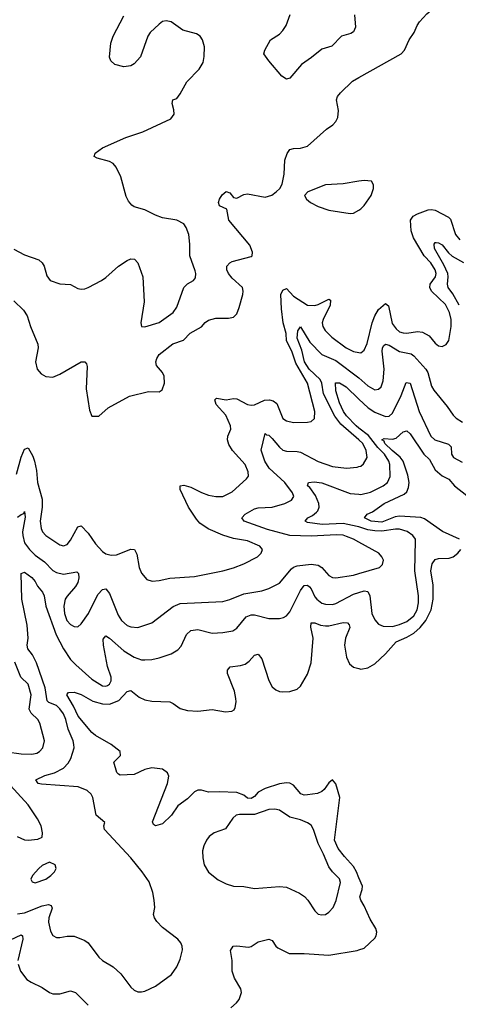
# Model space of a CAD drawing. Header units: inches. Extents: x 1843162 to 1959474, y 907081 to 1016326.
# Tile 589 of 656: x 1928082 to 1930562, y 983802 to 989363. Entities that reach past the tile are written whole.
import ezdxf

# ---------------------------------------------------------------- set-up
doc = ezdxf.new("R2010")
doc.units = ezdxf.units.IN
doc.header["$MEASUREMENT"] = 0
doc.layers.add('B9928', color=7, linetype='Continuous')
doc.layers.add('B9938', color=7, linetype='Continuous')

msp = doc.modelspace()

# ---------------------------------------------------------------- linework, layer by layer
at = {"layer": 'B9928', "color": 5}
for points, elevation in [([(1928050, 988066), (1928110, 988034.6), (1928190, 988007), (1928208.5, 987990), (1928221.3, 987970), (1928235.8, 987915.8), (1928254, 987890), (1928310, 987871.8), (1928370, 987866.7), (1928410, 987845.5), (1928430, 987840.5), (1928450, 987842), (1928470, 987850.5), (1928544, 987890), (1928570, 987907.3), (1928641.2, 987970), (1928690, 988003), (1928710, 988012.7), (1928730.4, 988010.4), (1928750.3, 987990.3), (1928778.4, 987910), (1928785.7, 987770), (1928766.4, 987650), (1928770.9, 987630.9), (1928774, 987630), (1928790, 987628), (1928870, 987652.2), (1928950, 987708.9), (1928970, 987739.1), (1929010, 987850.7), (1929030, 987870.6), (1929064, 987890), (1929075.6, 987904.4), (1929078.4, 987930), (1929074.5, 987945.5), (1929043.5, 988030), (1929043.9, 988096.1), (1929037.6, 988150), (1929023.6, 988190), (1929010, 988209.4), (1928970, 988231.1), (1928890, 988243.5), (1928850, 988258.7), (1928790, 988289.7), (1928730, 988306.9), (1928715.7, 988315.7), (1928697.1, 988337.1), (1928683.7, 988363.7), (1928654.5, 988474.5), (1928627.9, 988530), (1928610, 988549.8), (1928590, 988562.4), (1928520.1, 988580.1), (1928502.7, 988590), (1928509.6, 988610), (1928550, 988638.3), (1928682.2, 988697.8), (1928779, 988730), (1928937, 988803), (1928954.5, 988830), (1928954, 988854), (1928944, 988890), (1928948, 988910), (1928970, 988918), (1928990, 988944.7), (1929027.2, 989012.8), (1929097.4, 989082.6), (1929118.5, 989121.5), (1929125.7, 989154.3), (1929126.9, 989210), (1929115.1, 989250), (1929102, 989270), (1929082.5, 989282.5), (1929004.4, 989304.4), (1928938.4, 989350), (1928910, 989357.2), (1928890, 989351.9), (1928870, 989337.6), (1928819.7, 989290), (1928806.3, 989270), (1928766, 989154), (1928730, 989112.8), (1928710, 989101.7), (1928670, 989096.4), (1928620.7, 989110), (1928597.7, 989130), (1928590.8, 989150.8), (1928597.2, 989230), (1928610.5, 989270), (1928670, 989384.9)], 540), ([(1929975.6, 989390), (1929980.3, 989319.7), (1929970, 989294.5), (1929954.5, 989285.5), (1929902, 989270), (1929846.7, 989213.3), (1929790, 989196.9), (1929731.5, 989148.5), (1929674.6, 989110), (1929610, 989033.3), (1929590, 989027.8), (1929564.5, 989044.5), (1929489.7, 989130), (1929462.9, 989170), (1929467.6, 989190), (1929500.4, 989250), (1929550, 989280.7), (1929570, 989301.3), (1929588.2, 989330), (1929611.8, 989391.8)], 520), ([(1928050, 987776), (1928103.1, 987723.1), (1928125, 987690), (1928143.2, 987630), (1928185.6, 987530), (1928186.3, 987510), (1928172.1, 987430), (1928181.9, 987390), (1928202.9, 987362.9), (1928230, 987347.8), (1928270, 987343.9), (1928310, 987360.7), (1928430, 987430.4), (1928450.5, 987430.5), (1928459.5, 987419.5), (1928464.4, 987404.4), (1928458, 987278), (1928477.5, 987157.5), (1928490, 987124.7), (1928530, 987124.7), (1928582.7, 987170), (1928702.8, 987237.2), (1928810, 987263.6), (1928870, 987262), (1928887.7, 987272.3), (1928901.7, 987310), (1928899.1, 987350), (1928890, 987370.8), (1928855.7, 987410), (1928851.3, 987430), (1928856.7, 987450), (1928870, 987471.6), (1928947.3, 987532.7), (1929007.5, 987552.5), (1929046.5, 987593.5), (1929110, 987629.2), (1929130, 987652.6), (1929150, 987665.2), (1929190, 987676.5), (1929262, 987678), (1929290, 987683.8), (1929310, 987702), (1929323.3, 987736.7), (1929344.1, 987810), (1929346.3, 987830), (1929341.4, 987850), (1929283.5, 987903.5), (1929261.9, 987930), (1929252.5, 987950), (1929252.3, 987970), (1929269.7, 987990), (1929283.4, 987996.6), (1929390, 988025.2), (1929395.8, 988030), (1929398.2, 988050), (1929382.2, 988090), (1929264.7, 988230), (1929252.5, 988292.5), (1929211.3, 988311.3), (1929206.3, 988330), (1929211.2, 988350), (1929226.2, 988373.8), (1929250, 988391.8), (1929270, 988385.7), (1929290, 988359.5), (1929310, 988354.4), (1929350, 988375.6), (1929370, 988380.2), (1929470, 988361.5), (1929507.4, 988372.6), (1929532, 988390), (1929552.3, 988410), (1929565.4, 988434.6), (1929578, 988490), (1929581.6, 988570), (1929593.3, 988606.7), (1929609.6, 988630.4), (1929630, 988636.3), (1929670, 988638), (1929710, 988648.2), (1929816.1, 988743.9), (1929852, 988770), (1929870, 988788), (1929879.6, 988810), (1929884.5, 988850), (1929872.7, 988910), (1929879.3, 988930), (1929895.1, 988950), (1929963.6, 989016.4), (1930000, 989036.8)], 520), ([(1930000, 988450.6), (1929910, 988435.4), (1929810, 988429.7), (1929711.3, 988390), (1929691.3, 988370), (1929702.8, 988350), (1929726.8, 988330), (1929770, 988308), (1929830, 988286.4), (1929950, 988268.2), (1929970, 988270.6), (1930000, 988288.1)], 520), ([(1928063.8, 986796.2), (1928090, 986891.6), (1928110, 986937), (1928130, 986944.4), (1928157.1, 986897.1), (1928166.2, 986870), (1928177.7, 986817.7), (1928182.5, 986750), (1928210, 986654.9), (1928209.7, 986610), (1928198.7, 986530), (1928202.8, 986490), (1928212.1, 986470), (1928230, 986449.3), (1928310, 986397.5), (1928330, 986392.2), (1928350, 986398.5), (1928370, 986424.2), (1928410, 986498.7), (1928430, 986505.3), (1928470, 986464), (1928510, 986402.3), (1928550, 986359.6), (1928570, 986345.8), (1928599.5, 986339.5), (1928630, 986341.6), (1928710, 986372), (1928730.8, 986370.8), (1928744.6, 986344.6), (1928756.9, 986270), (1928770, 986236.3), (1928801.5, 986201.5), (1928831.7, 986191.7), (1928870, 986194.9), (1928930.6, 986209.4), (1929070, 986218.9), (1929230, 986250.2), (1929290, 986266.5), (1929349.5, 986290), (1929427, 986330), (1929447.6, 986350), (1929454, 986370), (1929439.5, 986390), (1929370, 986419), (1929290, 986432.5), (1929230, 986451.5), (1929147.7, 986487.7), (1929100.4, 986520.4), (1929081.5, 986541.5), (1929036.2, 986610), (1928989, 986710), (1928989.8, 986730.2), (1929010, 986733.5), (1929050, 986723.5), (1929110, 986692.5), (1929150, 986677.8), (1929190, 986669.4), (1929230, 986670.2), (1929283.1, 986696.9), (1929365.1, 986770), (1929375.1, 986784.9), (1929373.5, 986810), (1929356.2, 986850), (1929285.5, 986930), (1929264.6, 986964.6), (1929257, 986990), (1929258.5, 987010), (1929275.3, 987050), (1929274.6, 987070), (1929247.2, 987130), (1929193, 987190), (1929184.7, 987215.3), (1929195.1, 987224.9), (1929250, 987216.6), (1929290, 987223.8), (1929310, 987222.5), (1929370, 987190.1), (1929390, 987185.5), (1929410, 987187.8), (1929465.4, 987214.6), (1929495.2, 987215.2), (1929515.3, 987210), (1929535.2, 987195.2), (1929570, 987110.4), (1929590, 987097.4), (1929630, 987088.1), (1929709.7, 987090.3), (1929730, 987094.4), (1929749.5, 987110), (1929750.6, 987150), (1929709.3, 987310), (1929642.8, 987422.8), (1929619.8, 987490), (1929591.1, 987550), (1929588.1, 987590), (1929572.2, 987650), (1929561.2, 987730), (1929558.8, 987810), (1929570, 987835.4), (1929590, 987844.2), (1929630, 987802.1), (1929710, 987750.7), (1929750, 987748.1), (1929770, 987754.1), (1929830, 987785.2), (1929838.3, 987778.3), (1929837.5, 987750), (1929798, 987670), (1929792.8, 987650), (1929795.2, 987630), (1929808.1, 987608.1), (1929846, 987570), (1929927.2, 987510), (1929970, 987489.4), (1930000, 987484.2)], 480), ([(1930000, 986989.3), (1929898.2, 987078.2), (1929863, 987123), (1929799.6, 987250), (1929790.9, 987310), (1929780.3, 987330), (1929718.4, 987390), (1929691.2, 987430), (1929676.2, 987496.2), (1929650, 987565.1), (1929654.7, 987605.3), (1929670, 987628.2), (1929721.4, 987541.4), (1929790, 987472.9), (1929870, 987439), (1929999.8, 987339.8), (1930000, 987339.7)], 460), ([(1930000, 987057), (1929983.4, 987070), (1929930, 987125.7), (1929913.4, 987150), (1929890, 987199.8), (1929870, 987266), (1929868.2, 987311.8), (1929890, 987312.1), (1929927.1, 987290), (1930000, 987220.7)], 440), ([(1930000, 986412.4), (1929970, 986429), (1929930, 986445), (1929910, 986450.9), (1929873, 986453), (1929730, 986445.7), (1929610, 986449.5), (1929483.2, 986483.2), (1929351.6, 986530), (1929338, 986550), (1929356.3, 986570), (1929410, 986600.2), (1929430, 986605.7), (1929510, 986610.8), (1929580.7, 986630), (1929618.3, 986650), (1929631.7, 986670), (1929624.2, 986690), (1929580.9, 986750), (1929491.9, 986830), (1929468.5, 986870), (1929448.1, 986931.9), (1929470, 987026), (1929478, 987018), (1929490, 987016.5), (1929510, 986998), (1929550, 986948.1), (1929570, 986932.7), (1929590, 986926.4), (1929650, 986925.1), (1929670, 986920.1), (1929770, 986868.1), (1929850, 986838.7), (1929929.8, 986830.2), (1929990, 986835.8), (1930000, 986839)], 460), ([(1930000, 986498.2), (1929990, 986501.4), (1929910, 986517.3), (1929792.6, 986512.6), (1929710, 986524), (1929695.6, 986530), (1929711.3, 986550), (1929737.1, 986562.9), (1929759.1, 986580.9), (1929768.1, 986590), (1929775.8, 986610), (1929773.4, 986630), (1929755.1, 986675.1), (1929721.7, 986721.7), (1929709.8, 986730), (1929714, 986750), (1929747.4, 986752.6), (1929790, 986746.6), (1929950, 986687.9), (1930000, 986683.3)], 440), ([(1928070, 986553.2), (1928090, 986569), (1928106.3, 986573.7), (1928110, 986584.7), (1928113.2, 986553.2), (1928098.8, 986470), (1928099.9, 986450), (1928109, 986409), (1928136.8, 986370), (1928170, 986339.2), (1928221.8, 986301.8), (1928270, 986253.1), (1928290, 986241.7), (1928330, 986232.5), (1928404.5, 986244.5), (1928415.4, 986235.4), (1928417, 986210), (1928410, 986184.7), (1928398, 986162), (1928350, 986108), (1928340.2, 986090), (1928332, 986050), (1928335.4, 986010), (1928349.3, 985970), (1928370, 985946.5), (1928390, 985935.6), (1928410, 985934.9), (1928430, 985952), (1928471.3, 986010), (1928523.5, 986116.5), (1928550, 986144.7), (1928568.7, 986148.7), (1928590, 986123.1), (1928639.5, 985999.5), (1928657.2, 985970), (1928690, 985942), (1928710, 985934), (1928750, 985930.2), (1928830, 985957.3), (1928950, 986049.2), (1928990, 986066.8), (1929230, 986076.3), (1929270, 986087.6), (1929350, 986120.5), (1929450, 986138.4), (1929490, 986150.2), (1929550, 986180.8), (1929618.3, 986261.7), (1929630, 986271.7), (1929650, 986279.5), (1929730, 986288.2), (1929770, 986282.7), (1929790.2, 986270), (1929830, 986224), (1929850, 986212.6), (1929870, 986210.2), (1929970, 986226.1), (1930000, 986235.1)], 460), ([(1928070, 984313.4), (1928110, 984319.8), (1928210, 984358.8), (1928245.7, 984365.7), (1928260.5, 984360.5), (1928266, 984346), (1928247.2, 984290), (1928245.6, 984265.6), (1928256.2, 984216.2), (1928270, 984190.4), (1928290, 984180.3), (1928310, 984179), (1928350, 984186.9), (1928390, 984186.5), (1928450, 984163.7), (1928469.1, 984149.1), (1928530, 984068.4), (1928550.5, 984050), (1928610, 984014.9), (1928654.1, 983974.1), (1928710, 983899.1), (1928730, 983882), (1928750, 983873.4), (1928770, 983872.7), (1928790, 983876.4), (1928850, 983904.6), (1928940.9, 983970), (1928970, 984014.8), (1928990, 984058), (1929002.9, 984110), (1929000.7, 984130), (1928993.3, 984150), (1928976.2, 984170), (1928890, 984236.2), (1928857, 984270), (1928844.5, 984290), (1928839.5, 984310), (1928847, 984350), (1928842, 984390), (1928834.2, 984434.2), (1928813.4, 984493.4), (1928774.5, 984550), (1928709.6, 984630), (1928560.9, 984790), (1928558.4, 984810), (1928563.7, 984830), (1928515.1, 984870), (1928495.3, 984970), (1928486, 984990), (1928463.7, 985010), (1928413.2, 985030), (1928205.9, 985045.9), (1928186.3, 985050), (1928173, 985070), (1928225, 985095), (1928279.7, 985110), (1928330, 985135.2), (1928356, 985164), (1928371.7, 985190), (1928389.8, 985250), (1928389.1, 985270), (1928384.7, 985290), (1928355.8, 985355.8), (1928343, 985410), (1928330, 985442.4), (1928310, 985471.4), (1928290, 985489.9), (1928246.3, 985506.3), (1928236.8, 985516.8), (1928226.4, 985590), (1928176.6, 985730), (1928155.3, 985775.3), (1928129, 985810), (1928124.9, 985830), (1928129.9, 985870.1), (1928124, 985944), (1928093.9, 986090), (1928090, 986235.5), (1928110, 986242), (1928150, 986213.4), (1928169.3, 986190), (1928182.9, 986162.9), (1928211.6, 986130), (1928220.8, 986110), (1928230.1, 986050), (1928288.7, 985888.7), (1928330, 985810.1), (1928370, 985750.1), (1928398.7, 985718.8), (1928490, 985638.9), (1928550, 985601.1), (1928570, 985598.6), (1928577.9, 985602.1), (1928590.7, 985610), (1928599.9, 985630), (1928599.6, 985650), (1928579.2, 985710), (1928556.7, 985830), (1928554.9, 985865.1), (1928570, 985883.6), (1928590, 985871), (1928670, 985798), (1928730, 985763.2), (1928770, 985748.6), (1928790, 985747.5), (1928830, 985750.2), (1928870, 985759.1), (1928939, 985781), (1928976.2, 985803.8), (1928994.9, 985825.1), (1929025, 985890), (1929050, 985913.8), (1929090, 985918.5), (1929170, 985899.2), (1929230, 985902.4), (1929287.9, 985912.1), (1929310, 985925.7), (1929362.7, 985990), (1929390, 986001.6), (1929410, 986001.2), (1929490, 985980.6), (1929550, 985981.2), (1929572.9, 985987.1), (1929590, 985996.5), (1929610, 986018.9), (1929670, 986140.2), (1929690, 986167.7), (1929710, 986169.3), (1929720.2, 986160.2), (1929730, 986148.9), (1929750, 986104.1), (1929762.5, 986090), (1929790, 986067.9), (1929810, 986061.6), (1929850, 986060.8), (1929870, 986065), (1929970, 986118.3), (1930000, 986127.6)], 440), ([(1930000, 984517.1), (1929986.5, 984550), (1929970, 984581.5), (1929917.7, 984637.7), (1929883, 984683), (1929861.5, 984730), (1929892.5, 984970), (1929870, 985047.6), (1929850.7, 985070.7), (1929830, 985052.8), (1929804.1, 985015.9), (1929790, 985003.4), (1929766.4, 984993.6), (1929710, 984984.6), (1929690, 984984.1), (1929670.5, 984990.5), (1929630, 985039.8), (1929610, 985050.5), (1929590, 985053.2), (1929550, 985046.7), (1929470, 985020.9), (1929430, 984999.6), (1929410, 984976.4), (1929390, 984965.1), (1929370, 984967.5), (1929350, 984983.1), (1929310, 984998.9), (1929210, 985003), (1929150, 985000.2), (1929110, 985012.1), (1929090, 985012.2), (1929070, 985003.1), (1929030, 984962.7), (1928976.6, 984923.4), (1928939.7, 984870), (1928890, 984822.4), (1928850, 984811.2), (1928838.6, 984818.6), (1928833.3, 984833.3), (1928917.8, 985050), (1928924.6, 985090), (1928918.2, 985110), (1928889.9, 985129.9), (1928830, 985137.6), (1928790, 985129.2), (1928730, 985101.1), (1928650, 985096.8), (1928641.3, 985101.3), (1928630.7, 985110.7), (1928614, 985170), (1928652.6, 985207.4), (1928649.6, 985230), (1928598.7, 985270), (1928510, 985320.4), (1928490, 985337.7), (1928412.9, 985430), (1928386.4, 985486.4), (1928348.9, 985550), (1928350, 985554.8), (1928357.6, 985562.4), (1928390, 985566), (1928430, 985551.2), (1928495.3, 985515.3), (1928550, 985499.4), (1928590, 985497.4), (1928642.1, 985517.9), (1928690, 985569.2), (1928710, 985573.7), (1928756.7, 985536.7), (1928790, 985521.3), (1928830, 985513.9), (1928930, 985510.2), (1928950, 985501.3), (1928990, 985472.6), (1929030, 985461.8), (1929090, 985457.3), (1929170, 985467.1), (1929245.4, 985454.6), (1929281.7, 985458.3), (1929294.5, 985465.5), (1929301.1, 985478.9), (1929306.2, 985510), (1929304.5, 985530), (1929295.6, 985570), (1929257.7, 985670), (1929256.2, 985690), (1929271.4, 985708.6), (1929330, 985715), (1929356.8, 985723.2), (1929380, 985740), (1929410, 985774.9), (1929430, 985779.5), (1929450, 985752.7), (1929490, 985632), (1929510, 985595.8), (1929530, 985578), (1929550, 985569), (1929570, 985566.5), (1929610, 985569.1), (1929650, 985582), (1929670, 985599), (1929710, 985666.9), (1929730, 985730.5), (1929740.5, 985870), (1929727.8, 985932.2), (1929730, 985956.5), (1929750, 985956.8), (1929783.4, 985943.4), (1929810, 985939.1), (1929830, 985939.6), (1929910, 985957.8), (1929936, 985956), (1929945.4, 985945.4), (1929948, 985930), (1929923.7, 985870), (1929917.7, 985830), (1929930, 985762), (1929946.1, 985726.1), (1929970, 985706.5), (1930000, 985698.2)], 420), ([(1928010, 985228.4), (1928090, 985216.3), (1928150, 985215.4), (1928178.6, 985221.4), (1928194.7, 985230), (1928212.6, 985250), (1928223.1, 985290), (1928196.1, 985390), (1928185.1, 985410), (1928146.4, 985446.4), (1928135.3, 985470), (1928147.4, 985550), (1928130, 985609.7), (1928089.6, 985649.6), (1928055.1, 985735.1)], 460), ([(1928067.6, 984750), (1928110, 984732), (1928130, 984730.2), (1928184, 984736), (1928210, 984746.8), (1928211.6, 984770), (1928203.6, 984810), (1928183.6, 984850), (1928130, 984928.2), (1927926.7, 985150)], 460), ([(1928030, 984167.3), (1928090, 984195.5), (1928099, 984190), (1928099.8, 984170), (1928072.6, 984050)], 420), ([(1929276.5, 983783.5), (1929307.8, 983810), (1929322, 983830), (1929336.9, 983870), (1929333.1, 983890), (1929297, 983950), (1929283.7, 983990), (1929282.4, 984050), (1929272.9, 984107.1), (1929289.8, 984130.2), (1929310, 984132.7), (1929375.3, 984124.7), (1929390, 984128.7), (1929430, 984154.9), (1929490, 984170.4), (1929510, 984162), (1929530.2, 984130.2), (1929541.6, 984121.6), (1929606, 984090), (1929690, 984090.2), (1929830, 984080.9), (1929990, 984106.3), (1930000, 984109.6)], 420), ([(1928072.8, 984030), (1928087.4, 983990), (1928123.1, 983943.1), (1928146.8, 983926.8), (1928210, 983897.4), (1928250, 983868.9), (1928270, 983861.5), (1928310, 983860.9), (1928370, 983879.5), (1928397.1, 983870), (1928470, 983798.4)], 420)]:
    msp.add_lwpolyline(points, dxfattribs=dict(at, elevation=elevation))
for points, elevation in [([(1929524.5, 984904.5), (1929490, 984902.3), (1929410, 984874.1), (1929325.1, 984874.9), (1929305.5, 984870), (1929286.1, 984853.9), (1929246.1, 984793.9), (1929180.7, 984770), (1929153.4, 984750), (1929138, 984730), (1929122.9, 984697.1), (1929116.4, 984670), (1929117.1, 984630), (1929125.5, 984590), (1929148.9, 984548.9), (1929204.5, 984504.5), (1929250, 984482), (1929290, 984470.3), (1929350, 984467.6), (1929410, 984455.8), (1929551.6, 984468.4), (1929590, 984464.7), (1929663, 984430), (1929691.2, 984411.2), (1929710.4, 984390), (1929750.4, 984330), (1929770, 984312.4), (1929790, 984307), (1929810, 984310.4), (1929830, 984322.4), (1929854.7, 984350), (1929871, 984389), (1929896, 984490), (1929890, 984511.5), (1929850, 984550.9), (1929830, 984579.7), (1929800.2, 984650), (1929768.5, 984710), (1929742.7, 984790), (1929730, 984813.3), (1929710, 984828), (1929670, 984843.9), (1929610, 984859.2), (1929550, 984898)], 440), ([(1928250, 984605.2), (1928210, 984587), (1928190, 984569.5), (1928154.9, 984530), (1928144.4, 984510), (1928153.2, 984493.2), (1928170, 984488.9), (1928230, 984508.8), (1928258, 984530), (1928279, 984550), (1928289, 984570), (1928282, 984590)], 460)]:
    msp.add_lwpolyline(points, close=True, dxfattribs=dict(at, elevation=elevation))
at = {"layer": 'B9938', "color": 5}
for points, elevation in [([(1930000, 989036.8), (1930238, 989170), (1930258, 989190), (1930282.9, 989250), (1930312.7, 989290), (1930329.2, 989330), (1930342.7, 989350), (1930384.1, 989395.9), (1930449.5, 989450.5), (1930459.3, 989470), (1930458, 989490), (1930449.4, 989510), (1930429.4, 989530), (1930390, 989552.8), (1930270, 989577.7), (1930230, 989572.4), (1930161.8, 989538.2), (1930030, 989499.7), (1930010, 989486), (1930000, 989473.3)], 520), ([(1930000, 988288.1), (1930010, 988294), (1930030, 988314), (1930069.4, 988370), (1930082.9, 988410), (1930082, 988430), (1930070, 988451.8), (1930030, 988455.6), (1930000, 988450.6)], 520), ([(1930000, 987484.2), (1930010, 987482.4), (1930030, 987497.4), (1930046.4, 987533.6), (1930074.3, 987650), (1930089.2, 987690.8), (1930110, 987725.5), (1930150, 987760.8), (1930166.2, 987746.2), (1930187.9, 987647.9), (1930210, 987617.6), (1930230, 987600.8), (1930250, 987593.8), (1930270, 987593.1), (1930330, 987602.9), (1930358.9, 987598.9), (1930397.5, 987577.4), (1930430, 987535.3), (1930450, 987521.7), (1930470, 987517), (1930492, 987528), (1930508.5, 987551.5), (1930520.6, 987630), (1930520.8, 987670), (1930512.3, 987710), (1930490, 987754.3), (1930409.9, 987829.9), (1930399.9, 987850), (1930402.4, 987870), (1930432, 987910), (1930435.6, 987930), (1930430.6, 987950), (1930405.6, 987990), (1930369.3, 988030), (1930307.6, 988130), (1930295, 988170), (1930292.1, 988230), (1930306.7, 988253.3), (1930330, 988267.4), (1930391.3, 988288.7), (1930410, 988291.8), (1930430, 988287.1), (1930506.7, 988246.7), (1930516.7, 988236.7), (1930545.8, 988150), (1930570, 988119.8)], 480), ([(1930566.1, 987750), (1930530, 987815.3), (1930504.6, 987850), (1930500.6, 987870), (1930504.5, 987910), (1930501.4, 987930), (1930479.1, 987979.1), (1930426.4, 988070), (1930424.2, 988095.8), (1930430, 988104.4), (1930435.6, 988104.4), (1930450, 988102), (1930470, 988091), (1930506.3, 988046.3), (1930527.6, 988027.6), (1930591.5, 987991.5)], 460), ([(1930000, 987339.7), (1930050, 987296), (1930090, 987273), (1930110, 987275.8), (1930125.1, 987290), (1930136.1, 987323.9), (1930141.7, 987390), (1930131.5, 987490), (1930132.3, 987507.7), (1930138.6, 987521.4), (1930150, 987531), (1930170, 987524.7), (1930230, 987488.4), (1930295.1, 987475.1), (1930310, 987465.4), (1930377.6, 987390), (1930389, 987370), (1930410, 987293), (1930422.2, 987270), (1930498.7, 987178.7), (1930531.8, 987130), (1930550, 987111.8), (1930585.5, 987090)], 460), ([(1930000, 987220.7), (1930051.6, 987171.6), (1930090, 987147.1), (1930150, 987121.6), (1930170, 987123.5), (1930190, 987140.7), (1930238.8, 987241.2), (1930266.2, 987313.8), (1930290, 987310.2), (1930341.1, 987150), (1930406, 987010), (1930429.6, 986989.6), (1930506.5, 986966.5), (1930520.7, 986950), (1930522.6, 986910), (1930534, 986890), (1930583.4, 986863.4)], 440), ([(1930000, 986683.3), (1930010, 986682.4), (1930064.7, 986695.3), (1930137.2, 986730), (1930161.5, 986750), (1930176.8, 986783.2), (1930174.4, 986850), (1930168.5, 986870), (1930144.6, 986910), (1930107.1, 986947.1), (1930054.4, 987014.4), (1930000, 987057)], 440), ([(1930568.2, 986430), (1930472.6, 986472.6), (1930370, 986543.2), (1930350, 986551.7), (1930230, 986559.1), (1930205.2, 986554.8), (1930130, 986525.5), (1930069.5, 986530), (1930031.5, 986550), (1930046.6, 986570), (1930076.7, 986583.2), (1930142.2, 986630), (1930256.2, 986683.8), (1930270, 986696.1), (1930279.8, 986720.2), (1930283.1, 986750), (1930277, 986790), (1930250.3, 986870), (1930232.8, 986892.8), (1930187.5, 986930), (1930146.8, 986970), (1930142.5, 986982.5), (1930130, 986990.5), (1930141.5, 986998.5), (1930190, 986994), (1930210, 986999.5), (1930250, 987035.2), (1930270, 987041.8), (1930290, 987024.7), (1930366.1, 986910), (1930399, 986879), (1930430, 986820.1), (1930470, 986786.8), (1930508.2, 986768.2), (1930540.8, 986730), (1930610, 986675.7)], 420), ([(1930000, 986839), (1930010, 986842.3), (1930026, 986854), (1930046, 986890), (1930040.6, 986930), (1930022.1, 986970), (1930000, 986989.3)], 460), ([(1930000, 986127.6), (1930030, 986136.8), (1930050, 986132.8), (1930060.5, 986110), (1930073.2, 986010), (1930090, 985973.4), (1930110.1, 985950.1), (1930137.4, 985937.4), (1930190, 985936.6), (1930230, 985946.6), (1930270, 985963.5), (1930310, 985996.2), (1930328.6, 986030), (1930337.4, 986070), (1930336, 986110), (1930316, 986250), (1930320.1, 986420.1), (1930319.1, 986430), (1930305.1, 986450), (1930271.9, 986471.9), (1930230, 986485.6), (1930206.5, 986486.5), (1930130, 986474.8), (1930090, 986476.5), (1930050, 986482), (1930000, 986498.2)], 440), ([(1930000, 986235.1), (1930116, 986270), (1930133.7, 986286.3), (1930138, 986310), (1930129.7, 986330), (1930112.8, 986350), (1930000, 986412.4)], 460), ([(1930000, 985698.2), (1930010, 985695.5), (1930050, 985702.2), (1930090, 985725.3), (1930150, 985782.3), (1930210, 985849.2), (1930270, 985875.4), (1930310, 985899), (1930345, 985930), (1930378.5, 985970), (1930408.6, 986030), (1930419.7, 986090), (1930419.4, 986170), (1930406.1, 986250), (1930413.4, 986290), (1930430, 986313.9), (1930450, 986319.5), (1930510, 986322), (1930532.7, 986330), (1930559.5, 986350), (1930575, 986370)], 420), ([(1930000, 984109.6), (1930030, 984119.6), (1930090, 984176.9), (1930097.8, 984190), (1930101.7, 984210), (1930095.9, 984230), (1930063.5, 984283.5), (1930030, 984358.2), (1930010.4, 984390), (1930005.3, 984410), (1930018.5, 984450), (1930019.3, 984470), (1930000, 984517.1)], 420)]:
    msp.add_lwpolyline(points, dxfattribs=dict(at, elevation=elevation))

doc.saveas('drawing.dxf')
